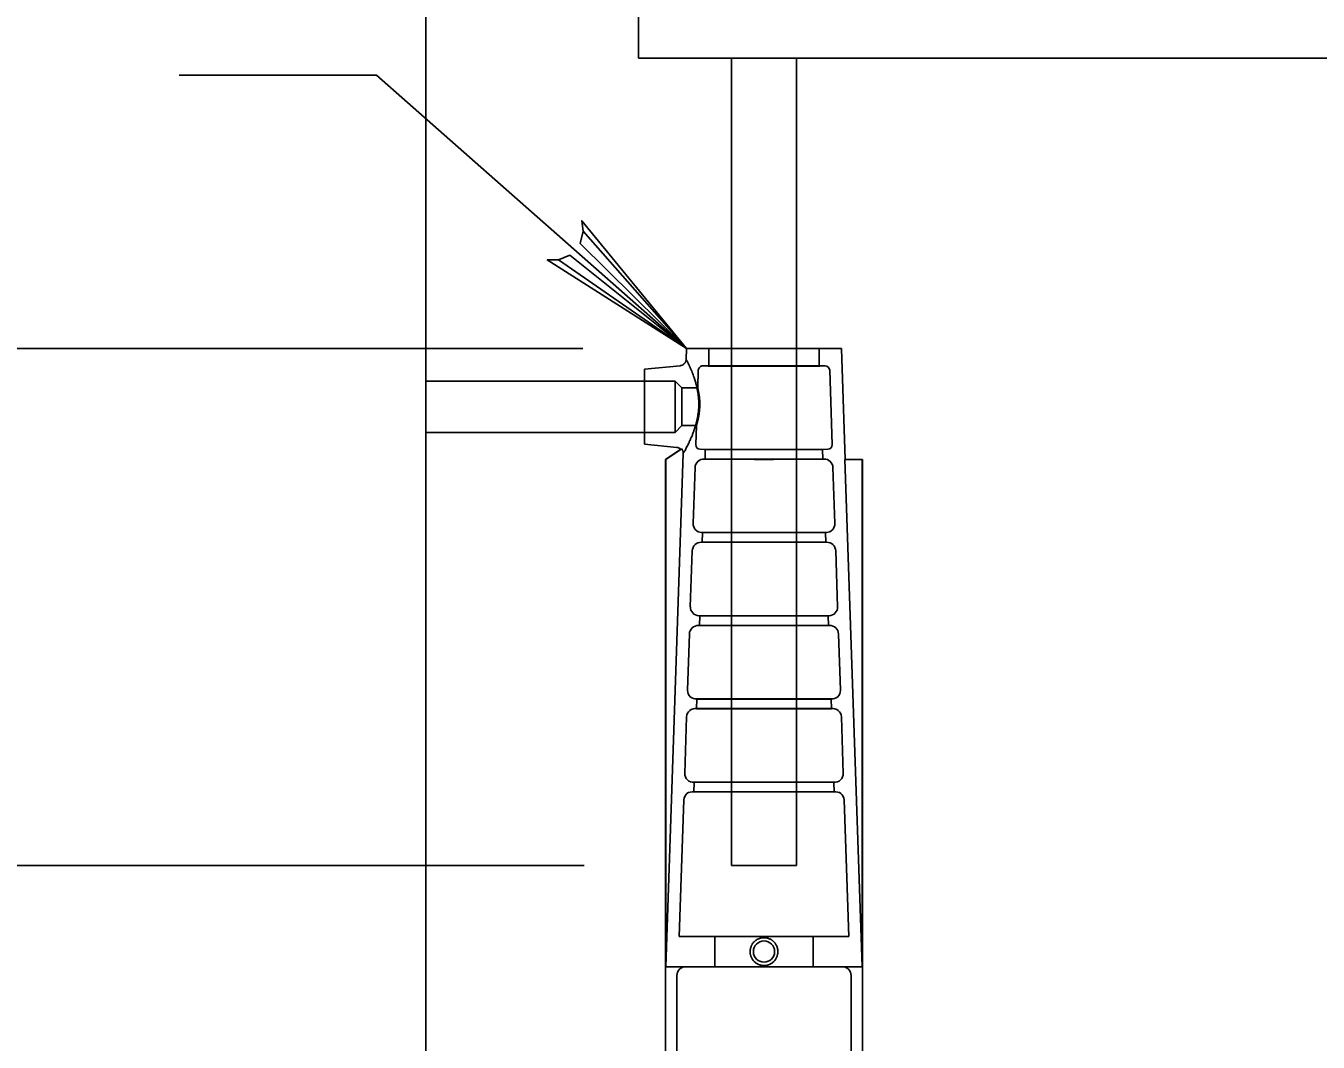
# Model space of a CAD drawing. Extents: x 641328 to 643024, y 298283 to 300065.
# Drawn here: x 642320.75 to 642357.64, y 299675.61 to 299704.62 of the extents above; entities that cross this region are included whole.
import ezdxf

# ---------------------------------------------------------------- set-up
doc = ezdxf.new("R2010")
doc.units = 0
doc.layers.add('2', color=7, linetype='Continuous')
doc.layers.add('63', color=7, linetype='Continuous')

msp = doc.modelspace()

# ---------------------------------------------------------------- linework, layer by layer
at = {"layer": '2'}
for p, q in [((642332.166, 299736.445), (642332.166, 299611.937)), ((642338.237, 299705.549), (642338.237, 299703.699)), ((642338.237, 299703.699), (642461.61, 299703.699)), ((642340.895, 299703.699), (642340.895, 299680.655)), ((642342.745, 299703.699), (642342.745, 299680.655)), ((642330.761, 299703.218), (642325.127, 299703.218)), ((642330.761, 299703.218), (642339.609, 299695.413)), ((642336.644, 299695.413), (642306.284, 299695.413)), ((642339.609, 299695.413), (642339.598, 299695.104)), ((642339.609, 299695.413), (642344.031, 299695.413)), ((642340.242, 299694.91), (642340.242, 299695.413)), ((642343.398, 299694.91), (642343.398, 299695.413)), ((642344.031, 299695.413), (642344.139, 299692.241)), ((642338.412, 299694.819), (642339.429, 299694.923)), ((642343.57, 299694.915), (642340.07, 299694.915)), ((642340.225, 299694.91), (642340.074, 299694.915)), ((642343.414, 299694.91), (642340.225, 299694.91)), ((642343.414, 299694.91), (642343.566, 299694.915)), ((642338.412, 299693.751), (642338.412, 299694.819)), ((642339.944, 299694.794), (642339.927, 299694.287)), ((642343.695, 299694.794), (642343.767, 299692.669)), ((642338.412, 299694.483), (642332.166, 299694.483)), ((642339.283, 299694.483), (642338.412, 299694.483)), ((642339.479, 299694.287), (642339.283, 299694.483)), ((642339.283, 299693.751), (642339.283, 299694.483)), ((642339.927, 299694.287), (642339.479, 299694.287)), ((642339.479, 299693.751), (642339.479, 299694.287)), ((642338.412, 299692.682), (642338.412, 299693.751)), ((642339.283, 299693.018), (642339.283, 299693.751)), ((642339.479, 299693.214), (642339.479, 299693.751)), ((642339.479, 299693.214), (642339.283, 299693.018)), ((642339.891, 299693.214), (642339.479, 299693.214)), ((642339.891, 299693.214), (642339.873, 299692.669)), ((642338.412, 299693.018), (642332.166, 299693.018)), ((642339.283, 299693.018), (642338.412, 299693.018)), ((642338.412, 299692.682), (642339.336, 299692.588)), ((642339.448, 299692.536), (642339.006, 299692.241)), ((642339.472, 299692.545), (642339.019, 299692.241)), ((642339.517, 299692.414), (642339.019, 299677.765)), ((642340.145, 299692.534), (642339.994, 299692.539)), ((642340.145, 299692.534), (642340.136, 299692.257)), ((642343.494, 299692.534), (642340.145, 299692.534)), ((642343.494, 299692.534), (642343.645, 299692.539)), ((642343.494, 299692.534), (642343.504, 299692.257)), ((642339.006, 299692.241), (642339.006, 299664.754)), ((642339.019, 299692.241), (642339.006, 299692.241)), ((642339.019, 299677.765), (642339.019, 299692.241)), ((642339.851, 299692.015), (642339.797, 299690.418)), ((642343.538, 299692.258), (642340.102, 299692.258)), ((642340.136, 299692.257), (642340.11, 299692.257)), ((642343.504, 299692.257), (642340.136, 299692.257)), ((642342.089, 299692.241), (642341.55, 299692.241)), ((642343.504, 299692.257), (642343.529, 299692.257)), ((642343.789, 299692.015), (642343.842, 299690.418)), ((642344.128, 299692.241), (642344.621, 299677.765)), ((642344.621, 299692.241), (642344.128, 299692.241)), ((642344.621, 299677.765), (642344.621, 299692.241)), ((642344.634, 299692.241), (642344.621, 299692.241)), ((642344.634, 299692.241), (642344.634, 299659.413)), ((642340.065, 299690.158), (642340.04, 299690.159)), ((642340.065, 299690.158), (642340.056, 299689.881)), ((642343.574, 299690.158), (642340.065, 299690.158)), ((642343.574, 299690.158), (642343.6, 299690.159)), ((642343.574, 299690.158), (642343.583, 299689.881)), ((642343.617, 299689.882), (642340.022, 299689.882)), ((642340.056, 299689.881), (642340.03, 299689.881)), ((642343.583, 299689.881), (642340.056, 299689.881)), ((642343.583, 299689.881), (642343.609, 299689.881)), ((642339.771, 299689.639), (642339.717, 299688.042)), ((642343.869, 299689.639), (642343.922, 299688.042)), ((642339.985, 299687.782), (642339.96, 299687.783)), ((642339.985, 299687.782), (642339.976, 299687.505)), ((642343.654, 299687.782), (642339.985, 299687.782)), ((642343.654, 299687.782), (642343.68, 299687.783)), ((642343.654, 299687.782), (642343.663, 299687.505)), ((642339.691, 299687.263), (642339.637, 299685.657)), ((642343.697, 299687.506), (642339.942, 299687.506)), ((642339.976, 299687.505), (642339.951, 299687.505)), ((642343.663, 299687.505), (642339.976, 299687.505)), ((642343.663, 299687.505), (642343.689, 299687.505)), ((642343.948, 299687.263), (642344.002, 299685.657)), ((642339.879, 299685.407), (642343.76, 299685.407)), ((642339.906, 299685.408), (642339.896, 299685.131)), ((642339.906, 299685.408), (642343.734, 299685.408)), ((642343.734, 299685.408), (642343.743, 299685.131)), ((642343.786, 299685.135), (642339.854, 299685.135)), ((642339.896, 299685.131), (642343.743, 299685.131)), ((642339.612, 299684.9), (642339.557, 299683.283)), ((642344.028, 299684.9), (642344.082, 299683.283)), ((642343.865, 299682.76), (642339.774, 299682.76)), ((642339.799, 299683.032), (642343.84, 299683.032)), ((642339.826, 299683.034), (642339.817, 299682.757)), ((642339.817, 299682.757), (642343.823, 299682.757)), ((642339.826, 299683.034), (642343.814, 299683.034)), ((642343.814, 299683.034), (642343.823, 299682.757)), ((642339.532, 299682.526), (642339.401, 299678.629)), ((642344.108, 299682.526), (642344.238, 299678.629)), ((642336.686, 299680.655), (642306.284, 299680.655)), ((642340.895, 299680.655), (642342.745, 299680.655)), ((642339.401, 299678.629), (642344.238, 299678.629)), ((642339.019, 299677.765), (642341.55, 299677.765)), ((642341.55, 299677.765), (642342.089, 299677.765)), ((642342.089, 299677.765), (642344.621, 299677.765)), ((642339.332, 299671.932), (642339.332, 299677.513)), ((642344.307, 299671.932), (642344.307, 299677.513))]:
    msp.add_line(p, q, dxfattribs=at)
for centre, radius, start, end in [((642340.07, 299694.79), 0.126, 88.0756, 178.0756), ((642343.57, 299694.79), 0.126, 1.9244, 91.9244), ((642339.998, 299692.664), 0.126, 178.0756, 268.0756), ((642343.641, 299692.664), 0.126, 271.9244, 1.9244), ((642340.102, 299692.006), 0.251, 88.0756, 178.0756), ((642343.538, 299692.006), 0.251, 1.9244, 91.9244), ((642340.048, 299690.41), 0.251, 178.0756, 268.0756), ((642343.591, 299690.41), 0.251, 271.9244, 1.9244), ((642340.022, 299689.63), 0.251, 88.0756, 178.0756), ((642343.617, 299689.63), 0.251, 1.9244, 91.9244), ((642339.968, 299688.034), 0.251, 178.0756, 268.0756), ((642343.671, 299688.034), 0.251, 271.9244, 1.9244), ((642339.942, 299687.254), 0.251, 88.0756, 178.0756), ((642343.697, 299687.254), 0.251, 1.9244, 91.9244), ((642339.879, 299685.649), 0.242, 178.0756, 276.282), ((642343.76, 299685.649), 0.242, 263.718, 1.9244), ((642339.854, 299684.892), 0.242, 79.8693, 178.0756), ((642343.786, 299684.892), 0.242, 1.9244, 100.1307), ((642339.799, 299683.275), 0.242, 178.0756, 276.282), ((642343.84, 299683.275), 0.242, 263.718, 1.9244), ((642339.774, 299682.518), 0.242, 79.8693, 178.0756), ((642343.865, 299682.518), 0.242, 1.9244, 100.1307), ((642341.82, 299678.197), 0.302, 0, 180), ((642341.82, 299678.197), 0.302, 180, 0), ((642339.584, 299677.513), 0.251, 90, 180), ((642344.056, 299677.513), 0.251, 0, 90)]:
    msp.add_arc(centre, radius, start, end, dxfattribs=at)
for points, degree in [([(642339.598, 299695.104), (642339.598, 299695.093), (642339.596, 299695.082), (642339.594, 299695.071), (642339.592, 299695.06), (642339.588, 299695.049), (642339.584, 299695.039), (642339.58, 299695.028), (642339.574, 299695.018), (642339.568, 299695.009), (642339.562, 299694.999), (642339.555, 299694.99), (642339.547, 299694.982), (642339.54, 299694.974), (642339.531, 299694.966), (642339.522, 299694.96), (642339.513, 299694.953), (642339.504, 299694.947), (642339.494, 299694.942), (642339.483, 299694.937), (642339.473, 299694.933), (642339.462, 299694.93), (642339.451, 299694.927), (642339.44, 299694.924), (642339.429, 299694.923)], 3), ([(642339.526, 299692.431), (642339.532, 299692.441), (642339.539, 299692.453), (642339.554, 299692.481), (642339.562, 299692.496), (642339.589, 299692.547), (642339.61, 299692.587), (642339.645, 299692.657), (642339.657, 299692.682), (642339.682, 299692.733), (642339.694, 299692.76), (642339.72, 299692.817), (642339.733, 299692.846), (642339.758, 299692.907), (642339.771, 299692.939), (642339.809, 299693.037), (642339.833, 299693.106), (642339.877, 299693.25), (642339.898, 299693.327), (642339.93, 299693.484), (642339.942, 299693.564), (642339.957, 299693.729), (642339.96, 299693.811), (642339.956, 299693.933), (642339.954, 299693.973), (642339.946, 299694.054), (642339.942, 299694.094), (642339.924, 299694.212), (642339.909, 299694.287), (642339.882, 299694.396), (642339.872, 299694.431), (642339.852, 299694.5), (642339.841, 299694.533), (642339.809, 299694.629), (642339.787, 299694.689), (642339.753, 299694.772), (642339.742, 299694.798), (642339.721, 299694.848), (642339.71, 299694.872), (642339.69, 299694.916), (642339.681, 299694.936), (642339.663, 299694.974), (642339.654, 299694.992), (642339.631, 299695.039), (642339.619, 299695.063), (642339.607, 299695.088), (642339.603, 299695.094), (642339.599, 299695.102), (642339.598, 299695.104), (642339.598, 299695.104)], 3), ([(642339.986, 299693.751), (642339.987, 299693.786), (642339.987, 299693.821), (642339.986, 299693.89), (642339.984, 299693.924), (642339.979, 299693.989), (642339.976, 299694.02), (642339.968, 299694.078), (642339.964, 299694.106), (642339.958, 299694.142), (642339.956, 299694.154), (642339.952, 299694.176), (642339.95, 299694.187), (642339.944, 299694.216), (642339.94, 299694.233), (642339.934, 299694.26), (642339.931, 299694.27), (642339.928, 299694.284), (642339.927, 299694.287), (642339.927, 299694.287)], 3), ([(642339.891, 299693.214), (642339.891, 299693.214), (642339.892, 299693.218), (642339.896, 299693.232), (642339.9, 299693.242), (642339.907, 299693.269), (642339.912, 299693.286), (642339.923, 299693.325), (642339.928, 299693.347), (642339.937, 299693.384), (642339.94, 299693.397), (642339.946, 299693.424), (642339.949, 299693.438), (642339.957, 299693.481), (642339.962, 299693.512), (642339.972, 299693.577), (642339.976, 299693.611), (642339.981, 299693.662), (642339.982, 299693.68), (642339.984, 299693.715), (642339.985, 299693.733), (642339.986, 299693.751)], 3), ([(642339.336, 299692.588), (642339.348, 299692.586), (642339.36, 299692.584), (642339.371, 299692.581), (642339.382, 299692.577), (642339.393, 299692.573), (642339.404, 299692.567), (642339.414, 299692.562), (642339.424, 299692.556), (642339.434, 299692.548), (642339.439, 299692.544), (642339.443, 299692.54), (642339.448, 299692.536)], 3), ([(642339.472, 299692.545), (642339.457, 299692.539), (642339.448, 299692.536), (642339.448, 299692.536), (642339.448, 299692.536), (642339.448, 299692.536)], 3), ([(642339.448, 299692.536), (642339.448, 299692.536), (642339.45, 299692.536), (642339.458, 299692.54), (642339.464, 299692.542), (642339.472, 299692.545)], 3), ([(642339.517, 299692.414), (642339.518, 299692.438), (642339.514, 299692.461), (642339.503, 299692.495), (642339.498, 299692.505), (642339.486, 299692.526), (642339.48, 299692.536), (642339.472, 299692.545)], 3), ([(642339.472, 299692.545), (642339.48, 299692.535), (642339.486, 299692.526), (642339.498, 299692.505), (642339.503, 299692.495), (642339.51, 299692.472), (642339.513, 299692.461), (642339.517, 299692.438), (642339.517, 299692.426), (642339.517, 299692.414)], 3), ([(642340.413, 299677.765), (642340.413, 299678.053), (642340.413, 299678.341), (642340.413, 299678.629)], 2), ([(642342.216, 299678.197), (642342.216, 299678.223), (642342.213, 299678.248), (642342.203, 299678.299), (642342.196, 299678.325), (642342.176, 299678.372), (642342.164, 299678.395), (642342.135, 299678.439), (642342.118, 299678.459), (642342.091, 299678.487), (642342.081, 299678.495), (642342.061, 299678.512), (642342.051, 299678.52), (642342.018, 299678.541), (642341.996, 299678.554), (642341.948, 299678.574), (642341.923, 299678.581), (642341.872, 299678.592), (642341.846, 299678.594), (642341.794, 299678.594), (642341.768, 299678.592), (642341.717, 299678.581), (642341.692, 299678.574), (642341.644, 299678.554), (642341.621, 299678.541), (642341.578, 299678.513), (642341.558, 299678.496), (642341.521, 299678.459), (642341.505, 299678.439), (642341.483, 299678.407), (642341.476, 299678.395), (642341.464, 299678.372), (642341.459, 299678.361), (642341.444, 299678.325), (642341.436, 299678.3), (642341.426, 299678.248), (642341.424, 299678.223), (642341.423, 299678.197)], 3), ([(642343.227, 299678.629), (642343.227, 299678.341), (642343.227, 299678.053), (642343.227, 299677.765)], 2), ([(642341.423, 299678.197), (642341.423, 299678.184), (642341.424, 299678.171), (642341.427, 299678.145), (642341.428, 299678.132), (642341.436, 299678.093), (642341.443, 299678.068), (642341.463, 299678.02), (642341.475, 299677.997), (642341.504, 299677.954), (642341.52, 299677.934), (642341.557, 299677.896), (642341.577, 299677.88), (642341.62, 299677.851), (642341.643, 299677.838), (642341.691, 299677.818), (642341.716, 299677.81), (642341.767, 299677.8), (642341.793, 299677.797), (642341.846, 299677.797), (642341.872, 299677.8), (642341.91, 299677.808), (642341.923, 299677.811), (642341.948, 299677.818), (642341.96, 299677.823), (642341.996, 299677.838), (642342.019, 299677.85), (642342.062, 299677.88), (642342.082, 299677.896), (642342.119, 299677.933), (642342.136, 299677.954), (642342.164, 299677.997), (642342.176, 299678.02), (642342.196, 299678.068), (642342.203, 299678.093), (642342.213, 299678.144), (642342.216, 299678.171), (642342.216, 299678.197)], 3)]:
    msp.add_open_spline(points, degree=degree, dxfattribs=at)
at = {"layer": '63'}
msp.add_lwpolyline([(642336.659, 299698.762), (642336.57, 299698.413), (642339.609, 299695.413), (642336.659, 299698.762), (642336.617, 299699.058), (642339.609, 299695.413), (642336.277, 299698.076), (642335.951, 299697.942), (642339.609, 299695.413), (642335.631, 299697.942), (642335.951, 299697.942)], dxfattribs=at)

doc.saveas('drawing.dxf')
